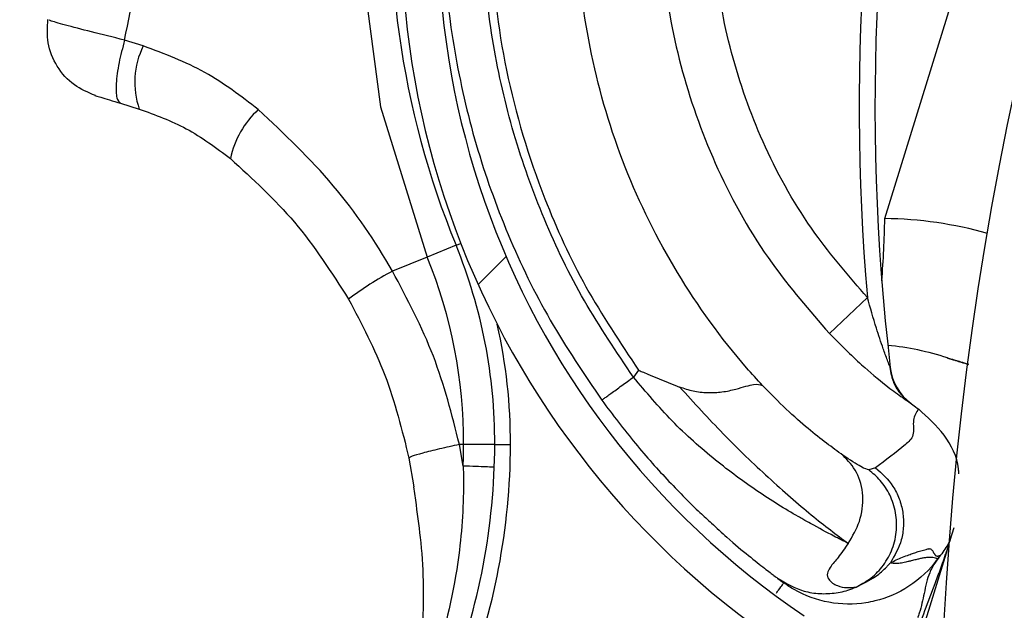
# Model space of a CAD drawing. Header units: inches. Extents: x 170 to 284, y 215 to 248.
# Tile 495 of 656: x 210.8373 to 210.9017, y 224.8361 to 224.8747. Entities that reach past the tile are written whole.
import ezdxf

# ---------------------------------------------------------------- set-up
doc = ezdxf.new("R2010")
doc.units = ezdxf.units.IN
doc.header["$LTSCALE"] = 0.25
doc.header["$MEASUREMENT"] = 0
doc.layers.add('RH FRONT OF HOOD', color=7, linetype='Continuous')
pattern_1 = [(45, (200.7563139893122, 218.4993357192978), (-0.03026527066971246, 0.03026527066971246), [])]

msp = doc.modelspace()

# ---------------------------------------------------------------- hatches: boundary and pattern name
at = {"layer": 'RH FRONT OF HOOD'}
h = msp.add_hatch(dxfattribs=at)
h.set_pattern_fill('ANSI31', color=256, scale=0.34241245, angle=2.8e-322, style=0)
h.set_pattern_definition([(45, (200.7896657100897, 218.4993357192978), (-0.03026527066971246, 0.03026527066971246), [])])
edge = h.paths.add_edge_path(flags=0)
edge.add_arc((211.0763061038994, 224.3915581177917), 0.021400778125, 89.9999999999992, 390.52248781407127, ccw=False)
edge.add_line((211.0763061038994, 224.4129588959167), (211.1490687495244, 224.4129588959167))
edge.add_arc((211.1490687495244, 224.8238538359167), 0.4108949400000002, 270, 450.0000000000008)
edge.add_line((211.1490687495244, 225.2347487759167), (210.6654111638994, 225.2347487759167))
edge.add_arc((210.6654111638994, 225.2390289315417), 0.004280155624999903, 180.0000000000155, 269.9999999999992, ccw=False)
edge.add_line((210.6611310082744, 225.2390289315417), (210.6611310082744, 225.2818304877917))
edge.add_arc((210.6654111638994, 225.2818304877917), 0.004280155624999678, 360, 540, ccw=False)
edge.add_line((210.6696913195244, 225.2818304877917), (210.6696913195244, 225.2390289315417))
edge.add_line((210.6696913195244, 225.2390289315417), (210.6664589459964, 225.2390289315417))
edge.add_line((210.6664589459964, 225.2390289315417), (210.6664589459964, 225.2818304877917))
edge.add_arc((210.6654111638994, 225.2818304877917), 0.001047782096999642, 360, 540.0000000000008)
edge.add_line((210.6643633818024, 225.2818304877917), (210.6643633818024, 225.2390289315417))
edge.add_arc((210.6654111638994, 225.2390289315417), 0.001047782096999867, 180, 270)
edge.add_line((210.6654111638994, 225.2379811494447), (211.1490687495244, 225.2379811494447))
edge.add_arc((211.1490687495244, 224.8238538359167), 0.4141273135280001, 269.9999999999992, 450, ccw=False)
edge.add_line((211.1490687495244, 224.4097265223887), (211.0763061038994, 224.4097265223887))
edge.add_arc((211.0763061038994, 224.3915581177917), 0.018168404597, 450.0000000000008, 750.5224878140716)
edge.add_arc((211.0910543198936, 224.4002532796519), 0.001047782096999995, 390.5224878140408, 495.0000000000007)
edge.add_line((211.0903134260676, 224.4009941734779), (211.0816182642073, 224.3922990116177))
edge.add_line((211.0816182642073, 224.3922990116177), (211.0793326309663, 224.3945846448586))
edge.add_line((211.0793326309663, 224.3945846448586), (211.0880277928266, 224.4032798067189))
edge.add_arc((211.0910543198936, 224.4002532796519), 0.004280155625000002, 390.522487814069, 495.0000000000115, ccw=False)
h = msp.add_hatch(dxfattribs=at)
h.set_pattern_fill('ANSI31', color=256, scale=0.34241245, style=0)
h.set_pattern_definition(pattern_1)
edge = h.paths.add_edge_path(flags=0)
edge.add_line((211.1157170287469, 225.2304686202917), (210.7733045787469, 225.2304686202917))
edge.add_line((210.7733045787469, 225.2304686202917), (210.7733045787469, 225.2347487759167))
edge.add_line((210.7733045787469, 225.2347487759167), (211.1157170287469, 225.2347487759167))
edge.add_arc((211.1157170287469, 224.8238538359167), 0.4108949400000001, 269.9999999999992, 450, ccw=False)
edge.add_line((211.1157170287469, 224.4129588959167), (211.0429543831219, 224.4129588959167))
edge.add_line((211.0429543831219, 224.4129588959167), (211.0429543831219, 224.4172390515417))
edge.add_line((211.0429543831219, 224.4172390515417), (211.1157170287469, 224.4172390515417))
edge.add_arc((211.1157170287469, 224.8238538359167), 0.406614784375, 270, 450.0000000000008)
h = msp.add_hatch(dxfattribs=at)
h.set_pattern_fill('ANSI32', color=256, scale=0.34241245, angle=2.8e-322, style=0)
h.set_pattern_definition([(45, (200.7563139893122, 218.4993357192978), (-0.09079581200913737, 0.09079581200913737), []), (45, (200.8168445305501, 218.4993357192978), (-0.09079581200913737, 0.09079581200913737), [])])
edge = h.paths.add_edge_path(flags=0)
edge.add_arc((211.115717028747, 224.8238538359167), 0.2182879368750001, 180, 540, ccw=False)
edge = h.paths.add_edge_path(flags=0)
edge.add_arc((211.115717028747, 224.8238538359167), 0.2097276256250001, 180, 540, ccw=False)
h = msp.add_hatch(dxfattribs=at)
h.set_pattern_fill('ANSI31', color=256, scale=0.34241245, angle=2.8e-322, style=0)
h.set_pattern_definition(pattern_1)
edge = h.paths.add_edge_path(flags=0)
edge.add_arc((210.8674690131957, 224.8023513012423), 0.001712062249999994, 432.8696093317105, 455.0800296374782)
edge.add_line((210.8673174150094, 224.8040566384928), (210.8671036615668, 224.8064611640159))
edge.add_arc((210.8674690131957, 224.8023513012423), 0.004126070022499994, 432.8696093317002, 455.08002963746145, ccw=False)
edge.add_arc((210.8648467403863, 224.793843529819), 0.01302879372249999, 384.3457767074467, 432.8696093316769, ccw=False)
edge.add_arc((210.8598613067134, 224.7920837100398), 0.01830194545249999, 342.8696093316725, 382.9309823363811, ccw=False)
edge.add_arc((210.8661112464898, 224.7901573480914), 0.01176186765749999, 275.0104670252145, 342.86960933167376, ccw=False)
edge.add_arc((210.8648769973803, 224.7939416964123), 0.01566536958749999, 218.1266773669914, 278.30040914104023, ccw=False)
edge.add_arc((210.8722737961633, 224.800153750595), 0.02532140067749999, 195.7238575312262, 218.8505426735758, ccw=False)
edge.add_arc((210.862609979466, 224.7964678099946), 0.01504902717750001, 155.0253276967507, 192.1842589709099, ccw=False)
edge.add_arc((210.8740947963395, 224.7915305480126), 0.02754708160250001, 436.1781124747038, 515.802183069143, ccw=False)
edge.add_arc((210.8816164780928, 224.8269778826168), 0.008748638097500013, 263.8282282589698, 410.8110415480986)
edge.add_arc((210.9189611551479, 224.8807153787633), 0.05672062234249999, 162.4402450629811, 235.8795090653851, ccw=False)
edge.add_arc((211.0706217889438, 224.8352244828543), 0.2150521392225, 506.2956368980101, 523.0756629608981, ccw=False)
edge.add_arc((210.9151396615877, 224.9377176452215), 0.02884824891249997, 448.028452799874, 504.2833661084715, ccw=False)
edge.add_arc((210.9146486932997, 224.9949474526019), 0.0284373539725, 272.9902032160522, 326.5886769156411)
edge.add_arc((210.9256890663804, 224.9871732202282), 0.01494630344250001, 328.1610501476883, 383.4168014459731)
edge.add_arc((210.9218823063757, 224.986447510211), 0.0187470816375, 380.8274838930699, 414.3092253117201)
edge.add_arc((210.9254313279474, 224.9904057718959), 0.0134739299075, 416.7471667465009, 455.1432550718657)
edge.add_arc((210.9250447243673, 224.9978702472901), 0.006011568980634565, 457.8521419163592, 478.5871829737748)
edge.add_arc((210.9322651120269, 224.98804864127), 0.01816498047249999, 483.768869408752, 522.869609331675)
edge.add_arc((210.9253607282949, 224.9901767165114), 0.01094007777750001, 522.8696093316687, 612.8696093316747)
edge.add_arc((210.9226880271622, 224.9815053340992), 0.001866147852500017, 252.8696093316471, 268.5118557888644)
edge.add_line((210.9226395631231, 224.9796398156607), (210.9225768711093, 224.9772266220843))
edge.add_arc((210.9226880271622, 224.9815053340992), 0.004280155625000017, 252.8696093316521, 268.51185578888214, ccw=False)
edge.add_arc((210.9253607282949, 224.9901767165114), 0.01335408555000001, 162.8696093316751, 252.86960933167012, ccw=False)
edge.add_arc((210.9322651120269, 224.98804864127), 0.020578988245, 483.4809676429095, 522.8696093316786, ccw=False)
edge.add_arc((210.9250447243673, 224.9978702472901), 0.008425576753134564, 457.44727651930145, 479.3693202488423, ccw=False)
edge.add_arc((210.9254313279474, 224.9904057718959), 0.01588793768, 416.55991158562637, 455.3401900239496, ccw=False)
edge.add_arc((210.9218823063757, 224.986447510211), 0.02116108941, 380.97414010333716, 414.44678106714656, ccw=False)
edge.add_arc((210.9256890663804, 224.9871732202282), 0.01736031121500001, 328.0498574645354, 383.2354626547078, ccw=False)
edge.add_arc((210.9146486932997, 224.9949474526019), 0.030851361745, 272.78776661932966, 326.6491469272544, ccw=False)
edge.add_arc((210.9151396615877, 224.9377176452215), 0.02643424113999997, 447.8113188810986, 504.1932224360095)
edge.add_arc((211.0706217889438, 224.8352244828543), 0.21263813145, 506.3072777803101, 523.0792988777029)
edge.add_arc((210.9189611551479, 224.8807153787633), 0.05430661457, 522.426235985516, 595.9841441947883)
edge.add_arc((210.8816164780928, 224.8269778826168), 0.01116264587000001, 262.93064822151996, 411.39869652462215, ccw=False)
edge.add_arc((210.8740947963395, 224.7915305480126), 0.02513307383, 435.8410095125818, 515.8402671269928)
edge.add_arc((210.862609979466, 224.7964678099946), 0.01263501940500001, 514.9526566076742, 551.8523061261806)
edge.add_arc((210.8722737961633, 224.800153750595), 0.022907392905, 195.9139156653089, 218.8893245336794)
edge.add_arc((210.8648769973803, 224.7939416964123), 0.01325136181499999, 218.0618497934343, 278.6048591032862)
edge.add_arc((210.8661112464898, 224.7901573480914), 0.009347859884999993, 274.5921334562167, 342.8696093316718)
edge.add_arc((210.8598613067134, 224.7920837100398), 0.01588793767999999, 342.8696093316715, 382.8217882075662)
edge.add_arc((210.8648467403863, 224.793843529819), 0.01061478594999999, 384.5041106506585, 432.869609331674)

# ---------------------------------------------------------------- linework, layer by layer
for p, q in [((210.8938413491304, 224.8616988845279), (210.9131108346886, 224.9242173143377)), ((210.845379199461, 224.8729955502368), (210.8441490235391, 224.873382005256)), ((210.8438906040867, 224.8692445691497), (210.8451155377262, 224.8688670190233)), ((210.8658172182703, 224.8599540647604), (210.8661271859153, 224.8600804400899)), ((210.8658172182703, 224.8599540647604), (210.8639342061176, 224.8591863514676)), ((210.8639342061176, 224.8591863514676), (210.8616647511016, 224.8582610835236)), ((210.8927047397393, 224.8565422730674), (210.8902186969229, 224.8541905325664)), ((210.8777469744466, 224.8517834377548), (210.8774169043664, 224.8513318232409)), ((210.8954062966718, 224.8497204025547), (210.8957630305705, 224.849456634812)), ((210.8957630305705, 224.849456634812), (210.8960439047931, 224.8492405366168)), ((210.8662890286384, 224.8455137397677), (210.866039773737, 224.8469254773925)), ((210.86631754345, 224.8469245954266), (210.866039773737, 224.8469254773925)), ((210.8683510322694, 224.8469181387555), (210.86631754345, 224.8469245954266)), ((210.8683510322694, 224.8469181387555), (210.8693782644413, 224.8469148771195)), ((210.8627401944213, 224.8460327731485), (210.8630706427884, 224.8441468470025)), ((210.8932425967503, 224.8453987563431), (210.892796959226, 224.8452618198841)), ((210.8631820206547, 224.8432856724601), (210.8630710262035, 224.8441468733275)), ((210.8981202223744, 224.8406524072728), (210.8983756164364, 224.8414889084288)), ((210.883115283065, 224.7919699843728), (210.8979571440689, 224.8401233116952)), ((210.8974713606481, 224.839666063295), (210.8972971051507, 224.8394276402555)), ((210.8868220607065, 224.8381820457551), (210.8869640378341, 224.8380762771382)), ((210.8870309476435, 224.8380269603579), (210.8872447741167, 224.8378694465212))]:
    msp.add_line(p, q, dxfattribs=at)
at = {"layer": 'RH FRONT OF HOOD', "flags": 128}
msp.add_lwpolyline([(210.8601271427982, 224.8900026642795), (210.8599623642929, 224.8892196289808), (210.8595704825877, 224.8789233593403), (210.8608822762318, 224.8690130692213), (210.863934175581, 224.8591864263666), (210.8639342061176, 224.8591863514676), (210.8639342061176, 224.8591863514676)], dxfattribs=at)
at = {"layer": 'RH FRONT OF HOOD'}
msp.add_circle((211.1157170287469, 224.8238538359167), 0.218287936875, dxfattribs=at)
for centre, radius, start, end in [((211.0387242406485, 224.8690302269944), 0.1465525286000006, 148.2102277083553, 184.8881843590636), ((211.0387242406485, 224.8690302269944), 0.1455252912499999, 148.2240339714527, 186.7401596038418), ((210.9189611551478, 224.8807153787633), 0.05672062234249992, 162.4402450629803, 235.8795090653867), ((210.9189611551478, 224.8807153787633), 0.05430661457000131, 162.4262359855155, 235.9841441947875), ((210.9194024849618, 224.8818010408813), 0.05786770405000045, 173.7715006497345, 202.1809632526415), ((210.8501009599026, 224.8706213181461), 0.005285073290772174, 153.3054818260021, 199.3862449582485), ((210.8570536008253, 224.8643516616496), 0.006116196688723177, 132.8655740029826, 167.9731871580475), ((210.8352470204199, 224.8624699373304), 0.05859940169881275, 355.2621459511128, 359.2460785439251), ((210.8935617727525, 224.8360194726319), 0.02568093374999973, 74.17282644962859, 89.3762351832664), ((210.834109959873, 224.8470268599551), 0.03424124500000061, 359.8180768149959, 22.1809632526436), ((210.834109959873, 224.8470268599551), 0.0322077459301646, 359.8180768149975, 22.1809632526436), ((210.8725782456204, 224.8379454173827), 0.02306145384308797, 118.2445140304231, 126.7082224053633), ((210.834109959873, 224.8470268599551), 0.03526848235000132, 359.8180768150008, 12.70827030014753), ((210.8924939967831, 224.8363485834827), 0.01712062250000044, 71.48010638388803, 84.81620946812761), ((210.8980952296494, 224.8530696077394), 0.0005136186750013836, 251.4801063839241, 252.8838648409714), ((210.8976051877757, 224.8523522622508), 0.003424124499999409, 186.7401596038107, 233.4920208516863), ((210.82520728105, 224.847055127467), 0.04314396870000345, 338.6409130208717, 359.8180768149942), ((210.82520728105, 224.847055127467), 0.04111046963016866, 357.8501057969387, 359.8180768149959), ((210.82520728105, 224.847055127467), 0.04417120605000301, 338.6409130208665, 359.8180768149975)]:
    msp.add_arc(centre, radius, start, end, dxfattribs=at)
for points, knots in [([(210.8441541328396, 224.8733812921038), (210.8451235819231, 224.8782520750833), (210.847060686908, 224.8879846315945), (210.8498360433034, 224.8975318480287), (210.8512224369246, 224.9023010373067)], [0, 0, 0, 0, 0.500462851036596, 1, 1, 1, 1]), ([(210.8707154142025, 224.8981017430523), (210.8698998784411, 224.8951748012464), (210.8682417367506, 224.8892237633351), (210.8678414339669, 224.8801522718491), (210.8688899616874, 224.8712833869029), (210.8711707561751, 224.8636948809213), (210.8741803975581, 224.8571325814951), (210.876551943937, 224.8535757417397), (210.8777469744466, 224.8517834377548)], [0, 0, 0, 0, 0.1870908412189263, 0.3803918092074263, 0.5558755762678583, 0.7364481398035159, 0.8671952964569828, 1, 1, 1, 1]), ([(210.8774169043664, 224.8513318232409), (210.8763065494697, 224.8529732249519), (210.8740840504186, 224.8562586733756), (210.8714941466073, 224.86163260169), (210.8694856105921, 224.8672493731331), (210.8681538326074, 224.8730741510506), (210.8674819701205, 224.8790107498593), (210.8675192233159, 224.8849806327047), (210.8681897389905, 224.8909087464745), (210.8692194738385, 224.8947397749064), (210.8697327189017, 224.8966492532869)], [0, 0, 0, 0, 0.1247413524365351, 0.2496837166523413, 0.3746881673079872, 0.499985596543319, 0.6253465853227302, 0.7503062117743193, 0.8755465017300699, 1, 1, 1, 1]), ([(210.8858399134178, 224.8507875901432), (210.8854951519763, 224.8511687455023), (210.8834288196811, 224.8534532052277), (210.880115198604, 224.858065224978), (210.8766704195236, 224.8649883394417), (210.874469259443, 224.8724055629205), (210.8734925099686, 224.8802681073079), (210.8739393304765, 224.8883708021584), (210.8752132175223, 224.8937627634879), (210.8760909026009, 224.8963719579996), (210.876090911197, 224.8963719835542)], [0, 0, 0, 0, 0.03155846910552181, 0.1891461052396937, 0.3467338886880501, 0.5043277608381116, 0.6619226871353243, 0.8309600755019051, 0.9999983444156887, 1, 1, 1, 1]), ([(210.8650619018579, 224.8851365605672), (210.8650023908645, 224.8830481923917), (210.8648833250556, 224.8788699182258), (210.8656257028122, 224.8726305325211), (210.8670179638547, 224.8665150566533), (210.8691284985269, 224.8606182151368), (210.8718492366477, 224.85498509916), (210.8741766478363, 224.8515421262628), (210.875338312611, 224.849823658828)], [0, 0, 0, 0, 0.1669692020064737, 0.3340613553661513, 0.5010874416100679, 0.6678519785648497, 0.8342172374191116, 1, 1, 1, 1]), ([(210.8793490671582, 224.883835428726), (210.8793043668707, 224.8818743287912), (210.8792081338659, 224.8776523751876), (210.8804625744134, 224.8712518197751), (210.8828032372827, 224.8647656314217), (210.8860736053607, 224.8589721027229), (210.8889223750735, 224.8556859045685), (210.8902186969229, 224.8541905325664)], [0, 0, 0, 0, 0.1810254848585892, 0.3897206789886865, 0.598415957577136, 0.8172607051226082, 1, 1, 1, 1]), ([(210.8927047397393, 224.8565422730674), (210.8915188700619, 224.857910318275), (210.8889128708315, 224.8609166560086), (210.8859199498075, 224.8662166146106), (210.8837827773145, 224.8721504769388), (210.8826540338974, 224.8778376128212), (210.882732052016, 224.8815300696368), (210.8827663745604, 224.883154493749)], [0, 0, 0, 0, 0.1859244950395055, 0.4085770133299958, 0.6208996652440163, 0.8332222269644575, 1, 1, 1, 1]), ([(210.8422440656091, 224.869752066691), (210.8417659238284, 224.8699543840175), (210.8407769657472, 224.8703728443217), (210.8396792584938, 224.8716217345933), (210.8390452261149, 224.8731529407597), (210.8391096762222, 224.8742164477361), (210.8391408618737, 224.8747310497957)], [0, 0, 0, 0, 0.2415860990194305, 0.4996813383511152, 0.7579094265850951, 1, 1, 1, 1]), ([(210.8441541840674, 224.8733815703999), (210.8434013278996, 224.8735656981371), (210.8418861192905, 224.8739362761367), (210.8401941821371, 224.8743819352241), (210.8392202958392, 224.8746633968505), (210.8392359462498, 224.8746949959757), (210.8392420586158, 224.8747073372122)], [0, 0, 0, 0, 0.2719162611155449, 0.547262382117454, 0.8231804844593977, 1, 1, 1, 1]), ([(210.8441541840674, 224.8733815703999), (210.84402249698, 224.8728767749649), (210.8437496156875, 224.8718307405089), (210.8435721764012, 224.8704787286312), (210.843601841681, 224.8695104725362), (210.8437966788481, 224.8693311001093), (210.8438907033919, 224.8692445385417)], [0, 0, 0, 0, 0.2412900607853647, 0.4999999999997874, 0.7587099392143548, 1, 1, 1, 1]), ([(210.8528928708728, 224.8688345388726), (210.8517634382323, 224.8697036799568), (210.8494580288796, 224.8714777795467), (210.8467569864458, 224.8724828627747), (210.845379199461, 224.8729955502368)], [0, 0, 0, 0, 0.4899054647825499, 1, 1, 1, 1]), ([(210.8422443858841, 224.8697519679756), (210.8422433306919, 224.8697522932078), (210.842160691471, 224.8697777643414), (210.842256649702, 224.8697481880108), (210.8425642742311, 224.8696533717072), (210.8431436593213, 224.8694747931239), (210.8436425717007, 224.8693210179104), (210.8438907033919, 224.8692445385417)], [0, 0, 0, 0, 0.00323000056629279, 0.2529631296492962, 0.5032304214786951, 0.7529340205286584, 0.9999999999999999, 0.9999999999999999, 0.9999999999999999, 0.9999999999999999]), ([(210.8451155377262, 224.8688670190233), (210.8461611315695, 224.8684885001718), (210.8482938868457, 224.8677164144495), (210.8501337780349, 224.8663318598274), (210.8510716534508, 224.8656260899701)], [0, 0, 0, 0, 0.4902549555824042, 1, 1, 1, 1]), ([(210.8616647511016, 224.8582610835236), (210.8616647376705, 224.8582611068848), (210.8605330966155, 224.8602294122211), (210.857928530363, 224.8640883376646), (210.8545898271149, 224.8672351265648), (210.8528928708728, 224.8688345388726)], [0, 0, 0, 0, 5.836249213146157e-06, 0.4917349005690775, 1, 1, 1, 1]), ([(210.8510716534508, 224.8656260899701), (210.852527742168, 224.86429597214), (210.8554907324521, 224.861589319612), (210.8576800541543, 224.8581716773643), (210.85879348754, 224.8564335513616)], [0, 0, 0, 0, 0.4914254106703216, 1, 1, 1, 1]), ([(210.866039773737, 224.8469254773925), (210.8655465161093, 224.8488767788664), (210.864547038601, 224.8528306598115), (210.862633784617, 224.856435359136), (210.8616647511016, 224.8582610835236)], [0, 0, 0, 0, 0.4935154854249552, 1, 1, 1, 1]), ([(210.85879348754, 224.8564335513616), (210.8596513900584, 224.8548016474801), (210.8613900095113, 224.8514944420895), (210.8622862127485, 224.8478691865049), (210.8627401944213, 224.8460327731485)], [0, 0, 0, 0, 0.4934389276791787, 1, 1, 1, 1]), ([(210.894153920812, 224.852087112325), (210.8941516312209, 224.8520925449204), (210.894110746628, 224.8521895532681), (210.8939695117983, 224.852552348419), (210.8936758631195, 224.8533643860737), (210.8932181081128, 224.8547374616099), (210.8928961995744, 224.8558691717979), (210.8927047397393, 224.8565422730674)], [0, 0, 0, 0, 0.005253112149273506, 0.09380336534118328, 0.2660256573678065, 0.5634579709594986, 0.9999999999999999, 0.9999999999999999, 0.9999999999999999, 0.9999999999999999]), ([(210.8902186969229, 224.8541905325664), (210.8909180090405, 224.8534850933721), (210.8921478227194, 224.8522445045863), (210.8938001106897, 224.8508726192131), (210.894861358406, 224.850079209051), (210.8952711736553, 224.8498054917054), (210.8953895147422, 224.8497329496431), (210.895389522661, 224.8497329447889)], [0, 0, 0, 0, 0.3699466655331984, 0.6505899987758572, 0.8492685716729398, 0.9999899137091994, 1, 1, 1, 1]), ([(210.8993044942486, 224.8521677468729), (210.8991396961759, 224.8522170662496), (210.8988537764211, 224.8523026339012), (210.8984955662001, 224.8524109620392), (210.898254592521, 224.8524841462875), (210.8980886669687, 224.8525347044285), (210.8979848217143, 224.8525664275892), (210.8979377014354, 224.8525808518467), (210.8979337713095, 224.8525820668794), (210.8979320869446, 224.8525825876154)], [0, 0, 0, 0, 0.3254680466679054, 0.5646773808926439, 0.7187998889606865, 0.8200788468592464, 0.9236577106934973, 0.9672813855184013, 1, 1, 1, 1]), ([(210.8979440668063, 224.8525787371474), (210.8979455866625, 224.85257826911), (210.8979491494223, 224.8525771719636), (210.8979973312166, 224.8525623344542), (210.8981029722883, 224.8525298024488), (210.8982713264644, 224.8524779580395), (210.8985167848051, 224.8524023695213), (210.8988696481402, 224.8522937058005), (210.8991482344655, 224.8522079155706), (210.8993038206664, 224.8521600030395)], [0, 0, 0, 0, 0.03189143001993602, 0.07475806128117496, 0.1789066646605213, 0.2823646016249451, 0.4408509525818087, 0.68772381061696, 1, 1, 1, 1]), ([(210.8777469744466, 224.8517834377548), (210.8777575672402, 224.8517788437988), (210.8778631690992, 224.851733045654), (210.8787517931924, 224.8513501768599), (210.8796355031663, 224.8509958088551), (210.8804234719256, 224.8506798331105)], [0, 0, 0, 0, 0.01193493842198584, 0.1189819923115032, 1, 1, 1, 1]), ([(210.8941539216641, 224.8520871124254), (210.8942087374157, 224.8517395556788), (210.8943041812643, 224.8511343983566), (210.8947487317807, 224.8503209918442), (210.8951625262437, 224.8499414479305), (210.8953896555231, 224.8497331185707)], [0, 0, 0, 0, 0.3783552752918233, 0.6587829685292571, 1, 1, 1, 1]), ([(210.8942047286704, 224.8519503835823), (210.8942032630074, 224.8519543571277), (210.8942000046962, 224.8519631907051), (210.8941838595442, 224.8520071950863), (210.8941749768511, 224.8520314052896)], [0, 0, 0, 0, 0.4498228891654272, 0.9999999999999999, 0.9999999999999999, 0.9999999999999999, 0.9999999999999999]), ([(210.875338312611, 224.849823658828), (210.8753660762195, 224.8498438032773), (210.8754087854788, 224.8498747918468), (210.8756679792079, 224.8500628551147), (210.8759362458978, 224.8502575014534), (210.8762692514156, 224.850499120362), (210.8767531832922, 224.8508502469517), (210.8771554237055, 224.8511421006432), (210.8774169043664, 224.8513318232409)], [0, 0, 0, 0, 0.2394567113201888, 0.3683605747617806, 0.5000000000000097, 0.6316394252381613, 0.7605432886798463, 0.9999999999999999, 0.9999999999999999, 0.9999999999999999, 0.9999999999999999]), ([(210.8914522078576, 224.840452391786), (210.8911453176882, 224.8406067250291), (210.8904122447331, 224.8409753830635), (210.8893788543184, 224.8415326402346), (210.8885613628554, 224.841987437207), (210.8874406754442, 224.8426238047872), (210.8855672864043, 224.8437861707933), (210.8827263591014, 224.8458717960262), (210.8799241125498, 224.8483597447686), (210.8782408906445, 224.8503550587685), (210.8774169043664, 224.8513318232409)], [0, 0, 0, 0, 0.08980644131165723, 0.2145219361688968, 0.2531624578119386, 0.2759662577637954, 0.4628905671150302, 0.6373953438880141, 0.8224944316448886, 1, 1, 1, 1]), ([(210.8804288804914, 224.8506948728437), (210.8807220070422, 224.8505955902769), (210.8813237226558, 224.8503917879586), (210.8822804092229, 224.8502917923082), (210.8832496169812, 224.8503392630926), (210.8843694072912, 224.8506011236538), (210.8853701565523, 224.8509394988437), (210.8856859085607, 224.8508380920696), (210.8858407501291, 224.8507883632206)], [0, 0, 0, 0, 0.1136768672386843, 0.2333502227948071, 0.3620694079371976, 0.5019163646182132, 0.7557448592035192, 1, 1, 1, 1]), ([(210.8804293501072, 224.8506945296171), (210.8813811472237, 224.8496456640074), (210.8833360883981, 224.8474913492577), (210.8863139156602, 224.8446551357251), (210.8891985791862, 224.8421356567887), (210.8906889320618, 224.8410241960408), (210.8914539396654, 224.8404536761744)], [0, 0, 0, 0, 0.2305257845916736, 0.4734878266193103, 0.7297379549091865, 1, 1, 1, 1]), ([(210.8911165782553, 224.8462060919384), (210.8904037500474, 224.8467270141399), (210.8893220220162, 224.8475175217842), (210.8874121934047, 224.8491951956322), (210.8863662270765, 224.8502556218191), (210.8858407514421, 224.8507883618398)], [0, 0, 0, 0, 0.4901989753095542, 0.7438846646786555, 1, 1, 1, 1]), ([(210.875338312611, 224.849823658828), (210.8760679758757, 224.8488585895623), (210.8775092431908, 224.8469523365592), (210.8797252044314, 224.8444864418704), (210.8814334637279, 224.8427543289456), (210.8822676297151, 224.8420005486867), (210.8825155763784, 224.8417764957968)], [0, 0, 0, 0, 0.3013203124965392, 0.5951829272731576, 0.8796725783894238, 1, 1, 1, 1]), ([(210.8960494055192, 224.8492473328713), (210.8959037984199, 224.849025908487), (210.89561251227, 224.8485829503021), (210.8958189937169, 224.8474488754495), (210.8947824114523, 224.8465673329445), (210.893902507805, 224.8458995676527), (210.8932425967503, 224.8453987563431)], [0, 0, 0, 0, 0.1666800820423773, 0.3334425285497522, 0.5000945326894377, 0.9999999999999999, 0.9999999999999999, 0.9999999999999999, 0.9999999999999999]), ([(210.8986821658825, 224.8450131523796), (210.8986769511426, 224.845118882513), (210.8986324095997, 224.8460219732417), (210.8978187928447, 224.84763884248), (210.896639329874, 224.8487110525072), (210.8960494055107, 224.8492473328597)], [0, 0, 0, 0, 0.06215861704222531, 0.5309259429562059, 0.9999999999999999, 0.9999999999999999, 0.9999999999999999, 0.9999999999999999]), ([(210.866039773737, 224.8469254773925), (210.8655930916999, 224.8468264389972), (210.864673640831, 224.8466225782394), (210.8635878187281, 224.8463480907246), (210.8628617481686, 224.8461323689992), (210.8627799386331, 224.846065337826), (210.8627401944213, 224.8460327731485)], [0, 0, 0, 0, 0.2429069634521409, 0.4999999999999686, 0.7570930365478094, 1, 1, 1, 1]), ([(210.891452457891, 224.8404507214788), (210.8917302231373, 224.8409197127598), (210.8923072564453, 224.8418940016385), (210.8924936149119, 224.8435761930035), (210.8921195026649, 224.845144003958), (210.8914432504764, 224.845860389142), (210.8911175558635, 224.8462054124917)], [0, 0, 0, 0, 0.2405618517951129, 0.4997464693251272, 0.7590693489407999, 1, 1, 1, 1]), ([(210.8927969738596, 224.8452618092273), (210.8926748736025, 224.8452918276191), (210.892430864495, 224.8453518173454), (210.8915592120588, 224.8459181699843), (210.8911237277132, 224.8462011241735)], [0, 0, 0, 0, 0.5003922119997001, 1, 1, 1, 1]), ([(210.8662889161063, 224.8455145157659), (210.8662889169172, 224.8455144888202), (210.8663062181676, 224.8449396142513), (210.8663139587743, 224.8426781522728), (210.8659294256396, 224.8380796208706), (210.8648938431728, 224.8341894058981), (210.8642928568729, 224.8319317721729)], [0, 0, 0, 0, 5.869764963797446e-06, 0.125228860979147, 0.4923383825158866, 1, 1, 1, 1]), ([(210.8919649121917, 224.8375963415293), (210.8922674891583, 224.8377548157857), (210.8929057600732, 224.8380891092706), (210.8937134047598, 224.8388972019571), (210.8943365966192, 224.839947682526), (210.8946524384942, 224.8411812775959), (210.8946086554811, 224.8424541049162), (210.8942254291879, 224.8436143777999), (210.8936100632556, 224.844577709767), (210.8930584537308, 224.8450418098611), (210.892796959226, 224.8452618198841)], [0, 0, 0, 0, 0.1098512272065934, 0.2317256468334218, 0.3631776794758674, 0.4999999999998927, 0.6368223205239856, 0.7682743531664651, 0.8901487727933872, 1, 1, 1, 1]), ([(210.8932425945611, 224.8453987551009), (210.8936590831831, 224.8450204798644), (210.8942997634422, 224.8444385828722), (210.8948085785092, 224.8433798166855), (210.8950454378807, 224.8424960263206), (210.8950890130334, 224.8415821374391), (210.8949268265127, 224.8404188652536), (210.8944937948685, 224.8396697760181), (210.8942122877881, 224.8391828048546)], [0, 0, 0, 0, 0.2394514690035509, 0.3683457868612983, 0.4999761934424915, 0.6316105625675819, 0.7605158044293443, 0.9999999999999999, 0.9999999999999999, 0.9999999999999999, 0.9999999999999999]), ([(210.8631831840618, 224.8317824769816), (210.8633100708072, 224.8324701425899), (210.8635609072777, 224.8338295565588), (210.8637058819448, 224.8359115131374), (210.8637112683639, 224.8382566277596), (210.8635379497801, 224.8407498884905), (210.8632957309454, 224.842475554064), (210.8631820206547, 224.8432856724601)], [0, 0, 0, 0, 0.1754155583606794, 0.346770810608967, 0.5287700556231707, 0.7787798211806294, 0.9999999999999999, 0.9999999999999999, 0.9999999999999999, 0.9999999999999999]), ([(210.8825155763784, 224.8417764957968), (210.8828556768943, 224.8414614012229), (210.883787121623, 224.8405984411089), (210.884983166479, 224.8396133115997), (210.886036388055, 224.8387746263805), (210.8866738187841, 224.8382928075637), (210.8867729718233, 224.83821872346), (210.8868220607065, 224.8381820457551)], [0, 0, 0, 0, 0.1282528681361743, 0.3512504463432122, 0.5733912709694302, 0.7887937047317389, 1, 1, 1, 1]), ([(210.8914507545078, 224.8404494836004), (210.8912287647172, 224.8401303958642), (210.8909192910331, 224.8396855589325), (210.8905027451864, 224.8391888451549), (210.8902181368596, 224.8388235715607), (210.8900275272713, 224.8384171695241), (210.890196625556, 224.8379867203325), (210.8909663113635, 224.8374981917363), (210.8915657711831, 224.8375571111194), (210.8919649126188, 224.8375963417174)], [0, 0, 0, 0, 0.1001269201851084, 0.1395859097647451, 0.1897135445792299, 0.2582342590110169, 0.3697357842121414, 0.5803479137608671, 1, 1, 1, 1]), ([(210.8927259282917, 224.8260173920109), (210.8935519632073, 224.8282336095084), (210.8947994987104, 224.8315806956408), (210.8962754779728, 224.8355388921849), (210.8970538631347, 224.837611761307), (210.8974719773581, 224.8387390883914), (210.8976914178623, 224.8393597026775), (210.8978107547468, 224.8397028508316), (210.8978761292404, 224.8398924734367), (210.8979122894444, 224.8399975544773), (210.8979338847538, 224.8400601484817), (210.8979464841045, 224.840096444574), (210.8979543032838, 224.8401186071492), (210.8979580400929, 224.8401289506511), (210.8979599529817, 224.8401338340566), (210.8979603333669, 224.8401343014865), (210.897959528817, 224.8401311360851), (210.8979580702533, 224.8401263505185), (210.8979571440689, 224.8401233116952)], [0, 0, 0, 0, 0.4681368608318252, 0.7070129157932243, 0.8371325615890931, 0.9079072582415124, 0.9470740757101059, 0.9687898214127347, 0.9808770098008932, 0.987667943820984, 0.9915546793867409, 0.9947708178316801, 0.9959953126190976, 0.9972287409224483, 0.9978484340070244, 0.9984730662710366, 0.9990304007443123, 1, 1, 1, 1]), ([(210.8942108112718, 224.8391807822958), (210.8943398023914, 224.8392449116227), (210.8946133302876, 224.8393808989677), (210.89501467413, 224.8395522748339), (210.8953358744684, 224.8396763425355), (210.8955743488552, 224.8397615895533), (210.8957253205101, 224.8398134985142), (210.8958787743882, 224.839864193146), (210.8960347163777, 224.8399136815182), (210.8962009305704, 224.839964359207), (210.8963711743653, 224.8400139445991), (210.8965244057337, 224.8400576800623), (210.8966370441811, 224.8400869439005), (210.8967171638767, 224.8401070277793), (210.896781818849, 224.840107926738), (210.8968442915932, 224.8400897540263), (210.8969042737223, 224.8400489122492), (210.8969608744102, 224.8399825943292), (210.8970096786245, 224.8398896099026), (210.8970578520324, 224.8398065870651), (210.8970959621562, 224.8397422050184), (210.8971218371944, 224.8397020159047), (210.8971449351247, 224.8396683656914), (210.8971802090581, 224.8396443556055), (210.897231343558, 224.8396259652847), (210.8972995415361, 224.8396229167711), (210.8973783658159, 224.8396346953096), (210.8974408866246, 224.8396562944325), (210.8974721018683, 224.8396670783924)], [0, 0, 0, 0, 0.08480730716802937, 0.1798353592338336, 0.2850849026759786, 0.3228266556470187, 0.3617275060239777, 0.4017874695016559, 0.4430065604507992, 0.485384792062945, 0.5351510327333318, 0.5813528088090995, 0.6105805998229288, 0.6293562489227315, 0.6489120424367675, 0.6766412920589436, 0.7075477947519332, 0.7416323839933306, 0.7850907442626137, 0.8280699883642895, 0.8539878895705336, 0.872996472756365, 0.885095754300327, 0.9032140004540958, 0.9275168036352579, 0.9517481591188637, 0.9759089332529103, 1, 1, 1, 1]), ([(210.8981137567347, 224.84063142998), (210.8980810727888, 224.8405742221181), (210.8979247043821, 224.8403005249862), (210.8976925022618, 224.8399425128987), (210.8974859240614, 224.8396720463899), (210.8974859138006, 224.8396720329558)], [0, 0, 0, 0, 0.2090106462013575, 0.9999607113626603, 1, 1, 1, 1]), ([(210.8979571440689, 224.8401233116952), (210.8979587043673, 224.8401283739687), (210.8979680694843, 224.8401587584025), (210.8979970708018, 224.8402528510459), (210.8980180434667, 224.8403208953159), (210.8980331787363, 224.8403700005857)], [0, 0, 0, 0, 0.05271003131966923, 0.3163725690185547, 1, 1, 1, 1]), ([(210.8972971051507, 224.8394276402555), (210.8972970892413, 224.8394276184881), (210.8967874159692, 224.8387302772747), (210.8955464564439, 224.8375519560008), (210.893794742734, 224.8367970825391), (210.8920195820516, 224.8364409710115), (210.8901708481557, 224.8364620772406), (210.8883681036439, 224.8371223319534), (210.8874637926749, 224.8377091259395), (210.8872447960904, 224.8378694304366), (210.8872447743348, 224.8378694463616)], [0, 0, 0, 0, 7.189415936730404e-06, 0.2303203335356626, 0.444896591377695, 0.4983905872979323, 0.713008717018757, 0.927629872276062, 0.9999928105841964, 1, 1, 1, 1]), ([(210.8972968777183, 224.8394273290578), (210.8972504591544, 224.8394510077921), (210.8971555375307, 224.83949942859), (210.8969810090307, 224.8395339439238), (210.8967831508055, 224.8395433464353), (210.8965663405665, 224.839525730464), (210.8963406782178, 224.8394894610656), (210.8961116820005, 224.8394416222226), (210.8958548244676, 224.8393798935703), (210.895604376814, 224.8393167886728), (210.8953807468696, 224.8392621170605), (210.8951934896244, 224.8392185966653), (210.8950172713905, 224.8391829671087), (210.8948358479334, 224.8391534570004), (210.8946611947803, 224.8391349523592), (210.8944956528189, 224.8391319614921), (210.8943423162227, 224.8391446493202), (210.8942539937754, 224.8391689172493), (210.8942108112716, 224.8391807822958)], [0, 0, 0, 0, 0.0657809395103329, 0.1345158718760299, 0.2062058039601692, 0.27713025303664, 0.3450539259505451, 0.411816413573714, 0.4774590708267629, 0.5636721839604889, 0.622780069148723, 0.6670965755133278, 0.724168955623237, 0.7778304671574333, 0.8321346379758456, 0.8905164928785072, 0.9464714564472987, 1, 1, 1, 1]), ([(210.8974859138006, 224.8396720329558), (210.8974859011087, 224.8396720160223), (210.8973793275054, 224.8395298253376), (210.8972686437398, 224.839381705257), (210.8971579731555, 224.839233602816)], [0, 0, 0, 0, 0.0001190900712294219, 1, 1, 1, 1]), ([(210.8971579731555, 224.839233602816), (210.8971994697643, 224.8392917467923), (210.8972929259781, 224.8394226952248), (210.8974076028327, 224.8395791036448), (210.8974713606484, 224.8396660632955)], [0, 0, 0, 0, 0.4440219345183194, 1, 1, 1, 1]), ([(210.8919649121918, 224.8375963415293), (210.8924237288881, 224.837817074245), (210.8932108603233, 224.8381957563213), (210.8938222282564, 224.8387607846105), (210.8940933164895, 224.8390511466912), (210.8941667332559, 224.8391344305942), (210.8941857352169, 224.8391558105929), (210.8941920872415, 224.8391629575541)], [0, 0, 0, 0, 0.5022803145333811, 0.8616962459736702, 0.9584272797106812, 0.9861029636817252, 1, 1, 1, 1]), ([(210.8971579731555, 224.839233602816), (210.8970204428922, 224.8390061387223), (210.8966671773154, 224.8384218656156), (210.8964460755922, 224.8373034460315), (210.8962118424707, 224.836219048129), (210.8960269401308, 224.8356947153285), (210.895991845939, 224.8355951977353)], [0, 0, 0, 0, 0.2412678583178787, 0.619729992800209, 0.9278253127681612, 1, 1, 1, 1]), ([(210.8868220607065, 224.8381820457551), (210.8873842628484, 224.8378487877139), (210.888249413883, 224.8373359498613), (210.8896008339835, 224.8371356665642), (210.8906624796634, 224.8371813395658), (210.8914547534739, 224.8373826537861), (210.8918736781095, 224.8375581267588), (210.8919649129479, 224.8375963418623)], [0, 0, 0, 0, 0.3580314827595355, 0.5509607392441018, 0.7480445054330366, 0.9451282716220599, 1, 1, 1, 1]), ([(210.8869640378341, 224.8380762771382), (210.8870203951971, 224.8380342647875), (210.8871897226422, 224.8379080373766), (210.8870566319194, 224.838008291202), (210.8868968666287, 224.8381257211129), (210.8870124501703, 224.8380405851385), (210.8870309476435, 224.8380269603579)], [0, 0, 0, 0, 0.1877582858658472, 0.5641255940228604, 0.9302446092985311, 0.9999999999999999, 0.9999999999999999, 0.9999999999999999, 0.9999999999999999]), ([(210.8867544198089, 224.8371995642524), (210.8868008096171, 224.8372629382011), (210.8869825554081, 224.8375112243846), (210.8871860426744, 224.8377892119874), (210.8872251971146, 224.8378427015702), (210.8872447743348, 224.8378694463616)], [0, 0, 0, 0, 0.1462931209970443, 0.5731465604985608, 1, 1, 1, 1])]:
    msp.add_open_spline(points, degree=3, knots=knots, dxfattribs=at)
msp.add_open_spline([(210.8683208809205, 224.8454366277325), (210.8682923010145, 224.8454377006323), (210.8682351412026, 224.8454398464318), (210.8677869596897, 224.8454566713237), (210.8671308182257, 224.8454813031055), (210.8665694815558, 224.845502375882), (210.8662888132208, 224.8455129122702)], degree=3, dxfattribs=at)

doc.saveas('drawing.dxf')
